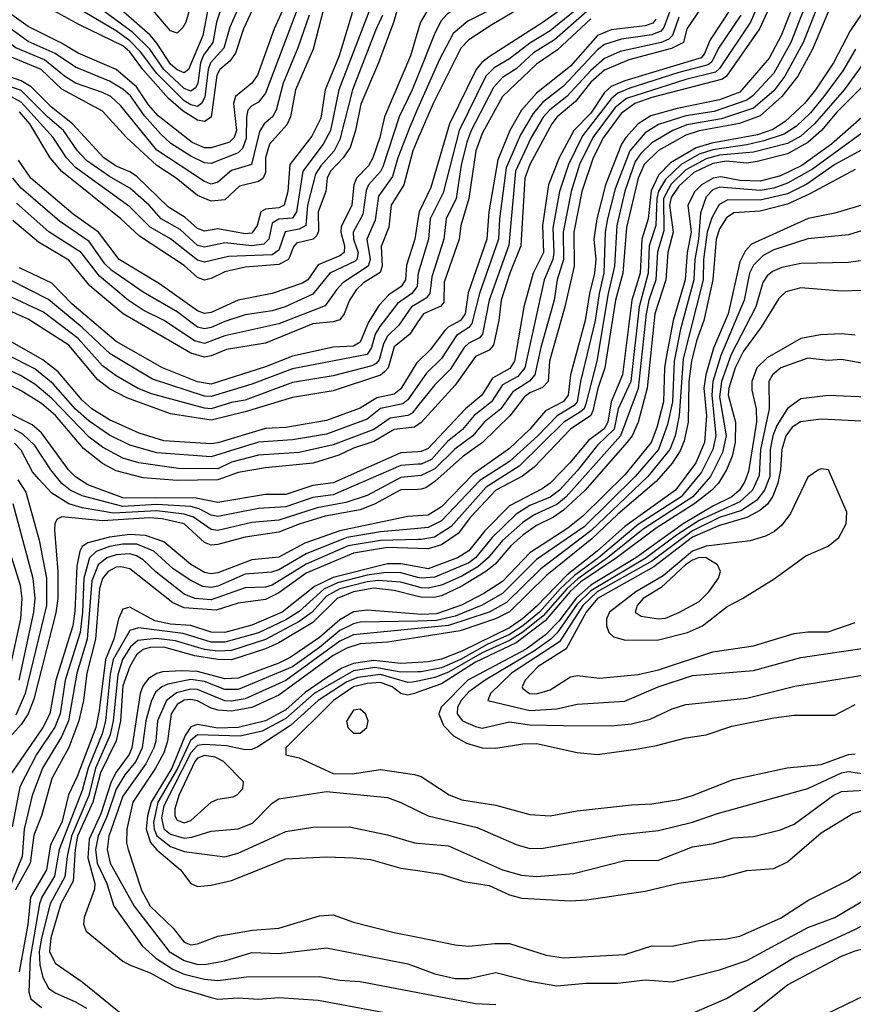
# Model space of a CAD drawing. Header units: inches. Extents: x 990535 to 1117859, y 769386 to 892122.
# Tile 937 of 1056: x 1068825 to 1071284, y 866294 to 869197. Entities that reach past the tile are written whole.
import ezdxf

# ---------------------------------------------------------------- set-up
doc = ezdxf.new("R2010")
doc.units = ezdxf.units.IN
doc.header["$MEASUREMENT"] = 0
doc.layers.add('B0866', color=7, linetype='Continuous')
doc.layers.add('B0876', color=7, linetype='Continuous')

msp = doc.modelspace()

# ---------------------------------------------------------------- linework, layer by layer
at = {"layer": 'B0866', "color": 5}
for points, elevation in [([(1069737.1, 869290), (1069690.7, 869110), (1069639, 868990), (1069624.6, 868910), (1069612.9, 868887.1), (1069562.6, 868830), (1069550.5, 868790), (1069550, 868746.3), (1069543.5, 868730), (1069530, 868719.5), (1069474, 868706), (1069430, 868665.4), (1069390, 868661.8), (1069350, 868678.1), (1069286.4, 868730), (1069230, 868767.3), (1069140.4, 868850), (1069070, 868927.6), (1068950, 868991.6), (1068889, 869050), (1068790.9, 869090), (1068727.9, 869130), (1068702.6, 869150), (1068632.5, 869232.4)], 5180), ([(1069446.1, 869310), (1069406.2, 869190), (1069395.3, 869130), (1069367.6, 869092.4), (1069359, 869070), (1069350.8, 869009.2), (1069343.7, 868996.3), (1069330, 868986.1), (1069310, 868994.1), (1069250.2, 869050.3), (1069209.4, 869110), (1069158.8, 869158.8), (1069021.5, 869261.5)], 5040), ([(1069396.4, 869310), (1069365.9, 869150), (1069323.2, 869050), (1069310, 869039.8), (1069290, 869048.9), (1069270, 869065.6), (1069230, 869127.7), (1069210, 869150.8), (1069061.9, 869281.9)], 5020), ([(1069679.4, 869210), (1069645.9, 869114.1), (1069602.4, 869010), (1069582.3, 868930), (1069570.7, 868910), (1069546.5, 868890), (1069532.7, 868867.3), (1069509, 868770), (1069450, 868752.3), (1069410, 868718.3), (1069390, 868712.4), (1069370, 868719.8), (1069230, 868812.6), (1069123.3, 868943.3), (1069093.9, 868970), (1069070, 868982.3), (1068990, 869009.3), (1068957.5, 869030), (1068898.4, 869078.4), (1068814.1, 869114.1), (1068721.2, 869181.2), (1068634.5, 869274.5)], 5160), ([(1069951.1, 869268.9), (1069928.7, 869191.3), (1069883.9, 869070), (1069831.9, 868948.1), (1069815.6, 868870), (1069799.7, 868820.3), (1069779.8, 868790), (1069741.9, 868750), (1069732.1, 868730), (1069728.1, 868690), (1069705.7, 868630), (1069706.5, 868573.5), (1069700.8, 868559.2), (1069690.7, 868549.3), (1069642.1, 868537.9), (1069632.9, 868527.1), (1069617.9, 868490), (1069590, 868474.9), (1069490, 868467.5), (1069430, 868453.1), (1069390, 868433.6), (1069370, 868428.9), (1069350, 868436.7), (1069310, 868471.8), (1069179, 868559), (1069124, 868610), (1068950, 868749.7), (1068915.4, 868790), (1068855.4, 868890), (1068825, 868925)], 5280), ([(1069531.7, 869270), (1069485.8, 869170), (1069461.5, 869098.5), (1069445.4, 869074.6), (1069415.9, 869050), (1069407.1, 869032.9), (1069390, 868909.5), (1069370, 868896.4), (1069350, 868900.7), (1069307.2, 868927.2), (1069264.1, 868964.1), (1069189, 869050), (1069150, 869102.1), (1069130, 869119.3), (1069001.8, 869181.8), (1068850, 869265.4)], 5080), ([(1069867.5, 869250), (1069766.3, 868990), (1069742, 868870), (1069720.4, 868830), (1069660.7, 868750), (1069641.8, 868630), (1069630, 868612), (1069590, 868608.3), (1069570, 868597), (1069560.4, 868550), (1069545.4, 868534.6), (1069510, 868529.8), (1069430, 868538.7), (1069370, 868525.7), (1069350, 868531.1), (1069298.6, 868578.6), (1069243, 868610), (1069207.2, 868650), (1069150, 868700.3), (1069090, 868734.9), (1069021.9, 868781.9), (1068995.8, 868810), (1068954, 868870), (1068907, 868910), (1068830, 868987.7), (1068690, 869036.6)], 5240), ([(1069610, 869245.6), (1069576.4, 869170), (1069526.8, 869033.2), (1069510, 869009.3), (1069462.3, 868970), (1069455.6, 868950), (1069465.1, 868870), (1069458.2, 868850), (1069444.1, 868835.9), (1069390, 868818.8), (1069370, 868819), (1069334.3, 868834.3), (1069233.3, 868913.3), (1069205.4, 868945.4), (1069170, 868998.8), (1069110, 869050.4), (1068998.1, 869098.1), (1068948.1, 869128.1), (1068850, 869176.5), (1068750, 869247.7)], 5120), ([(1069478.9, 869250), (1069445.4, 869174.6), (1069427, 869113), (1069388, 869070), (1069381.1, 869050), (1069371.7, 868968.3), (1069361.9, 868950), (1069350, 868940.7), (1069330, 868945.7), (1069310, 868957.6), (1069230, 869038.3), (1069181.6, 869101.6), (1069150, 869134.2), (1069110, 869164.3), (1068990, 869234.8)], 5060), ([(1069332.9, 869250), (1069315.3, 869190), (1069306.4, 869173.6), (1069290, 869157.5), (1069270, 869164.1), (1069212.1, 869232.1)], 4980), ([(1069641.2, 869218.8), (1069550, 868979.9), (1069530, 868953.4), (1069510, 868942.4), (1069498.7, 868930), (1069494.4, 868910), (1069493.6, 868846.4), (1069482.6, 868817.4), (1069470, 868803.9), (1069390, 868772.6), (1069370, 868774.8), (1069330, 868794.6), (1069271.6, 868831.6), (1069240.2, 868860.1), (1069193.1, 868913.1), (1069152.2, 868972.2), (1069130, 868992.1), (1069090, 869015.7), (1068990, 869056.8), (1068930, 869097.2), (1068850, 869132.1), (1068730, 869219.2)], 5140), ([(1069810, 869230), (1069767.3, 869090), (1069726.8, 868990), (1069713.7, 868906.3), (1069687, 868853), (1069622.5, 868770), (1069615.8, 868690), (1069605.1, 868650), (1069590, 868641.7), (1069550, 868638.3), (1069536.3, 868630), (1069526.1, 868590), (1069510, 868567.2), (1069490, 868565.1), (1069410, 868580.7), (1069370, 868573.1), (1069350, 868581.1), (1069313.4, 868613.4), (1069264, 868644), (1069170, 868735.6), (1069150, 868748.6), (1069110, 868764.6), (1069073.5, 868790), (1068981, 868890), (1068918.8, 868938.8), (1068859.1, 868999.1), (1068830, 869016.9), (1068731.3, 869051.3)], 5220), ([(1069895.9, 869210), (1069874.6, 869165.4), (1069807.1, 868990), (1069770, 868843.4), (1069752.7, 868810), (1069713.7, 868766.3), (1069698.3, 868741.7), (1069674.4, 868650), (1069669.1, 868590), (1069650, 868579.4), (1069608.4, 868571.6), (1069590, 868517.1), (1069570, 868503.1), (1069441.4, 868498.6), (1069370, 868481.5), (1069350, 868488.3), (1069270.4, 868550.4), (1069210, 868585), (1069150, 868645.5), (1068990, 868760.8), (1068963.1, 868790), (1068923.9, 868850), (1068830, 868953.3), (1068790, 868975.7)], 5260), ([(1070000, 869164.3), (1069977.7, 869090), (1069901, 868910), (1069887.9, 868850), (1069867, 868790), (1069854.1, 868765.9), (1069818.7, 868730), (1069810.9, 868710), (1069804.7, 868650), (1069773.7, 868586.3), (1069772.7, 868570), (1069783.6, 868530), (1069782.1, 868510), (1069770, 868500.7), (1069705.6, 868474.4), (1069675.7, 868430), (1069659.7, 868420.3), (1069570, 868389.9), (1069470, 868370), (1069390, 868334), (1069370, 868330.9), (1069350, 868338.2), (1069238, 868418), (1069118.9, 868490), (1069057.4, 868570), (1068983.2, 868623.2), (1068858.6, 868730), (1068822.2, 868782.2)], 5320), ([(1070000, 869031.6), (1069983.5, 868990), (1069944.8, 868910), (1069896.6, 868763.4), (1069890, 868749), (1069854.2, 868710), (1069847, 868693), (1069837.2, 868622.8), (1069809.5, 868570), (1069810.2, 868550), (1069823.6, 868510), (1069820.3, 868490), (1069815.3, 868484.7), (1069739.7, 868450), (1069690, 868387.3), (1069608.3, 868350), (1069570, 868338.2), (1069490, 868326.2), (1069430, 868307.5), (1069390, 868289.1), (1069370, 868285.3), (1069350, 868290.7), (1069290, 868335.2), (1069190, 868393.5), (1069097, 868457), (1069076.8, 868476.8), (1069030, 868542.9), (1068942.7, 868602.7), (1068830, 868699.8), (1068805.2, 868730)], 5340), ([(1070000, 868935.8), (1069976.9, 868883.1), (1069941, 868790), (1069925.2, 868734.8), (1069883.4, 868676.6), (1069874, 868606), (1069849.8, 868550), (1069858.7, 868490), (1069852.9, 868470), (1069779, 868421), (1069759.4, 868400.6), (1069726.8, 868353.2), (1069590, 868300.3), (1069430, 868264.4), (1069370, 868242.1), (1069340.8, 868250), (1069251.5, 868310), (1069190, 868340.1), (1069145.5, 868370), (1069060.2, 868440.2), (1069007, 868510), (1068911.7, 868571.7), (1068815.9, 868655.9)], 5360), ([(1070000, 868845.2), (1069985, 868810), (1069958, 868710), (1069921.1, 868650), (1069914.4, 868585.6), (1069891.7, 868528.3), (1069894.9, 868470), (1069888.2, 868451.8), (1069839.2, 868420.8), (1069818.5, 868401.5), (1069797.8, 868370), (1069782.2, 868330), (1069770, 868312.3), (1069750, 868305.8), (1069690, 868300.1), (1069550, 868243.6), (1069435.2, 868224.8), (1069390, 868205.8), (1069370, 868201.6), (1069330, 868213.6), (1069130.9, 868330), (1069031.9, 868411.9), (1068970, 868487.5), (1068880.5, 868540.5), (1068804.8, 868604.8)], 5380), ([(1070000, 868608.1), (1069991, 868550), (1069966.5, 868473.5), (1069963.2, 868430), (1069950.8, 868410), (1069914.1, 868385.9), (1069885.3, 868354.7), (1069854.7, 868305.3), (1069830, 868245.6), (1069810, 868234.7), (1069750, 868230.9), (1069630, 868205.1), (1069550, 868172.9), (1069390, 868122.4), (1069350, 868128.9), (1069246.6, 868170), (1069110, 868248.2), (1068978.8, 868358.8), (1068919.6, 868419.7), (1068825.1, 868465.1)], 5420), ([(1070000, 868440.3), (1069998.1, 868410), (1069982.1, 868390), (1069940, 868360), (1069887.8, 868292.2), (1069874.3, 868270), (1069863.3, 868230), (1069850.5, 868209.5), (1069630, 868167.6), (1069510, 868122.3), (1069390, 868085.5), (1069370, 868087.1), (1069216.8, 868136.8), (1069091.7, 868211.7), (1069010, 868289.5), (1068910, 868372.1), (1068796, 868430)], 5440), ([(1070000, 868361.5), (1069981.3, 868350), (1069943.7, 868296.3), (1069910, 868263.5), (1069898.4, 868241.6), (1069886, 868194), (1069876.8, 868183.2), (1069864, 868176), (1069750, 868146.7), (1069630, 868127), (1069490, 868075.2), (1069450, 868068.3), (1069390, 868049.8), (1069370, 868051.6), (1069213.7, 868093.7), (1069173.2, 868110), (1069110, 868146.8), (1069070, 868176.6), (1068997.3, 868257.3), (1068895, 868335), (1068770, 868393.7)], 5460), ([(1070000, 868305.8), (1069976.1, 868270), (1069930, 868232.5), (1069912.3, 868170), (1069901.8, 868158.2), (1069890, 868149.1), (1069750, 868102.3), (1069630, 868083.1), (1069490, 868040.4), (1069390, 868016), (1069270, 868034.5), (1069141.8, 868081.8), (1069090, 868108.7), (1069055.5, 868135.5), (1068970, 868236.8), (1068850, 868313.5), (1068728, 868368)], 5480), ([(1070000, 868187.9), (1069996, 868184), (1069950, 868108.8), (1069930, 868092.7), (1069878.5, 868081.5), (1069830, 868051.6), (1069730, 868015.6), (1069610, 867994.3), (1069550, 867991.1), (1069410, 867949), (1069390, 867946.5), (1069250, 867955.3), (1069177.6, 867977.6), (1069090, 868016.7), (1069037.8, 868050), (1069010, 868075), (1068938.6, 868158.6), (1068894, 868194), (1068766.2, 868266.2)], 5520), ([(1070000, 868118.4), (1069970, 868076.4), (1069955.6, 868064.4), (1069890, 868050.2), (1069850, 868018.6), (1069730, 867974.9), (1069630, 867958.5), (1069530, 867951.6), (1069390, 867907.7), (1069230, 867920.1), (1069150, 867942.2), (1069090, 867971.6), (1069030, 868012.7), (1068990, 868048.6), (1068923.7, 868123.7), (1068870, 868167.9), (1068788.4, 868208.4)], 5540), ([(1070000, 868058), (1069983.1, 868036.9), (1069970, 868029.8), (1069918.4, 868021.6), (1069870, 867988.5), (1069750, 867943.3), (1069650, 867920.6), (1069530, 867913.3), (1069450, 867892.6), (1069410, 867873), (1069294, 867874), (1069176.8, 867890), (1069130, 867903.6), (1069070, 867936.9), (1069030, 867966.1), (1068920, 868080), (1068870, 868122.1), (1068827.6, 868147.6), (1068759.3, 868179.3)], 5560), ([(1070000, 868002.6), (1069990, 867995.7), (1069930, 867988.6), (1069870, 867952.9), (1069810, 867933.7), (1069766.9, 867913), (1069690.7, 867889.3), (1069550, 867875.3), (1069470, 867862), (1069410, 867840.1), (1069290, 867838.3), (1069190, 867846.4), (1069110, 867866.7), (1069070, 867888), (1069013, 867933), (1068930.7, 868030), (1068890, 868064.8), (1068830, 868102.3), (1068730, 868152.1)], 5580), ([(1070000, 867922.8), (1069950, 867920.2), (1069750, 867831.5), (1069690, 867823.8), (1069610, 867797.3), (1069550, 867796.7), (1069410, 867773.8), (1069346, 867786), (1069130, 867786.8), (1069025.8, 867825.8), (1068989.5, 867849.5), (1068969.7, 867870), (1068890, 867978.3), (1068862.3, 868002.3), (1068715, 868075)], 5620), ([(1070000, 867886), (1069950, 867882.7), (1069750, 867795.9), (1069690, 867788.6), (1069610, 867760.3), (1069530, 867755.7), (1069410, 867732.5), (1069390, 867735.8), (1069354.7, 867754.7), (1069330, 867761.3), (1069230, 867767.1), (1069130, 867761.3), (1069010, 867792.9), (1068974.5, 867810), (1068949.7, 867829.7), (1068916.8, 867870), (1068870, 867941.7), (1068834.6, 867974.6), (1068810, 867988.8)], 5640), ([(1070000, 867851.8), (1069950, 867846.7), (1069850, 867793.8), (1069787.1, 867772.9), (1069702.4, 867757.6), (1069590, 867721.1), (1069510, 867714.3), (1069410, 867691), (1069390, 867693.5), (1069338.3, 867730), (1069310, 867739.4), (1069230, 867748.7), (1069101.6, 867741.6), (1069010, 867757.8), (1068969.8, 867769.8), (1068920.5, 867800.5), (1068881.7, 867841.7), (1068863.3, 867863.3), (1068830, 867927.6), (1068810, 867948)], 5660), ([(1068819.9, 867839.9), (1068843.7, 867803.7), (1068882.3, 867662.3), (1068904.7, 867550), (1068904.3, 867470), (1068841.7, 867210), (1068813.4, 867146.6)], 5660), ([(1070000, 867812), (1069950, 867810.7), (1069872, 867768), (1069830, 867752.2), (1069726.9, 867733.1), (1069650, 867709.8), (1069590, 867685.8), (1069490, 867671.1), (1069410, 867649.1), (1069390, 867647.8), (1069370, 867655.3), (1069310.6, 867710.6), (1069245.7, 867725.7), (1069207.9, 867727.9), (1069070, 867719.8), (1068950, 867731.1), (1068936, 867724), (1068929, 867711), (1068927.8, 867692.2), (1068938, 867570), (1068937.5, 867490), (1068931.6, 867448.4), (1068866.5, 867193.5), (1068850.7, 867150), (1068830, 867119.3), (1068731.2, 867010)], 5680), ([(1068805.4, 867770), (1068864.5, 867550), (1068870.2, 867490), (1068866, 867450), (1068822.5, 867250)], 5640), ([(1070000, 867734.2), (1069970, 867732.1), (1069770, 867690), (1069666.6, 867653.4), (1069590, 867612.5), (1069510, 867604.6), (1069410, 867565.8), (1069390, 867563.2), (1069370, 867567.4), (1069330.1, 867590.1), (1069250, 867657.6), (1069196.3, 867676.3), (1069150, 867679.5), (1069090, 867671.5), (1069025.9, 867654.1), (1069010, 867643.2), (1069002.5, 867630), (1068994.3, 867585.7), (1068987.9, 867452.1), (1068981.8, 867410), (1068931.4, 867250), (1068913.7, 867150), (1068893.3, 867110), (1068783.3, 866950)], 5720), ([(1070000, 867696.6), (1069890, 867687), (1069790, 867669.7), (1069670, 867621.6), (1069590, 867575.1), (1069567.9, 867567.9), (1069490, 867561.9), (1069410, 867527), (1069390, 867522.8), (1069365.9, 867525.9), (1069330, 867543.3), (1069278.1, 867578.1), (1069221.2, 867630), (1069170.5, 867650.5), (1069130, 867650.8), (1069090, 867643.4), (1069051.1, 867628.9), (1069030.9, 867610), (1069014.2, 867550), (1069010.6, 867450), (1069003.3, 867390), (1068959.7, 867250), (1068944.4, 867150), (1068929, 867111), (1068874.7, 867030), (1068825.4, 866934.6), (1068803.1, 866816.9)], 5740), ([(1070000, 867663.8), (1069890, 867661.6), (1069793.9, 867646.1), (1069670, 867591.3), (1069570, 867529.8), (1069550, 867524), (1069490, 867521.5), (1069390, 867486.2), (1069342.2, 867490), (1069310, 867503.6), (1069227.5, 867567.5), (1069190, 867604.8), (1069170, 867616.4), (1069150, 867621.8), (1069110, 867619.3), (1069082.1, 867610), (1069056.8, 867590), (1069038, 867542), (1069024.5, 867370), (1068993.7, 867270), (1068969.1, 867130), (1068950, 867084.4), (1068892.9, 866990), (1068861.8, 866910), (1068838, 866810), (1068832.5, 866730), (1068792, 866630)], 5760), ([(1070000, 867637.7), (1069910, 867640.3), (1069810, 867624.3), (1069670, 867564.6), (1069590, 867506.8), (1069550, 867487.5), (1069470, 867476.8), (1069404.5, 867455.5), (1069310, 867462.6), (1069277.3, 867477.3), (1069150, 867577.4), (1069124, 867584), (1069110, 867582.3), (1069085.9, 867570), (1069070, 867549.5), (1069060.4, 867519.6), (1069048.4, 867370), (1069022.9, 867270), (1069013.6, 867190), (1068999.4, 867130), (1068970, 867050.7), (1068920.4, 866959.6), (1068889.3, 866850), (1068867.3, 866792.7), (1068856.2, 866710), (1068812.1, 866630)], 5780), ([(1068795.1, 867630), (1068826.9, 867530), (1068831.2, 867490), (1068827.8, 867430), (1068788.2, 867250)], 5620), ([(1070000, 867583.4), (1069950, 867592.1), (1069910, 867592.4), (1069750, 867552.2), (1069694.6, 867525.4), (1069599.9, 867450), (1069510, 867411.4), (1069430, 867390.3), (1069390, 867390.6), (1069330, 867410.7), (1069270, 867414.9), (1069224.3, 867424.3), (1069150, 867464.5), (1069130, 867459.3), (1069116.6, 867430), (1069102.7, 867370), (1069077.9, 867310), (1069059.9, 867159.9), (1069049.5, 867110), (1068994.8, 866965.2), (1068968.9, 866911.1), (1068949.4, 866830), (1068916.3, 866763.7), (1068904.7, 866690), (1068857.1, 866610), (1068849.1, 866529.1), (1068823.9, 866390)], 5820), ([(1070000, 867552.6), (1069950, 867565.7), (1069906.8, 867566.8), (1069850, 867559.1), (1069763.2, 867536.8), (1069722.2, 867517.8), (1069650, 867451.9), (1069610, 867427.7), (1069530, 867389.6), (1069430, 867361.2), (1069390, 867361.7), (1069307.2, 867387.2), (1069175.8, 867404.2), (1069150, 867396.1), (1069101, 867310), (1069092.4, 867267.6), (1069078.3, 867130), (1069068.7, 867091.3), (1069027.6, 866990), (1069010, 866923.8), (1068941.5, 866750), (1068928.2, 866671.8), (1068890.7, 866610), (1068883.9, 866590), (1068855.7, 866430), (1068852.7, 866330), (1068857.9, 866310), (1068890, 866284.3)], 5840), ([(1070000, 867524.6), (1069950, 867538.5), (1069883, 867543), (1069850, 867539.8), (1069770, 867518.8), (1069730, 867496.8), (1069688.2, 867450), (1069650, 867422.4), (1069550.4, 867369.6), (1069450, 867337.4), (1069410, 867335), (1069370, 867339.9), (1069285.1, 867365.1), (1069227.9, 867372.1), (1069173.7, 867366.3), (1069152.3, 867347.7), (1069128.3, 867310), (1069114.3, 867265.7), (1069100.6, 867130), (1069091.7, 867088.3), (1069049, 866990), (1069029.5, 866910), (1068978.4, 866790), (1068965, 866730), (1068958.2, 866670), (1068915.4, 866590), (1068890, 866488.9), (1068882.7, 866450), (1068884.8, 866410), (1068893.5, 866373.4), (1068910, 866341.9), (1068930, 866327.3), (1068990, 866301.4), (1069022.2, 866282.2)], 5860), ([(1070000, 867496.6), (1069930, 867514), (1069870, 867520.7), (1069810.1, 867510), (1069761.8, 867490), (1069690, 867419.4), (1069590, 867360), (1069550, 867342), (1069450, 867309.8), (1069410, 867310.9), (1069341.5, 867321.5), (1069250, 867346.4), (1069210, 867346), (1069190, 867340.1), (1069170, 867324.4), (1069149.9, 867290), (1069130, 867232.5), (1069122.4, 867130), (1069109.7, 867070.3), (1069063.9, 866976.1), (1069041.3, 866890), (1068996.2, 866790), (1068988.7, 866750), (1068983, 866657), (1068946.7, 866590), (1068916.9, 866490), (1068913.2, 866450), (1068930, 866415.1), (1069010, 866359.7), (1069130, 866263.3)], 5880), ([(1070000, 867444), (1069850, 867456), (1069810, 867450.7), (1069770, 867427.2), (1069710, 867374.9), (1069623.3, 867316.7), (1069590, 867300), (1069470, 867255), (1069430, 867253.5), (1069350, 867275.2), (1069303.1, 867276.9), (1069246.3, 867273.7), (1069230, 867269.5), (1069205.7, 867254.3), (1069188.2, 867231.8), (1069180.4, 867210), (1069155.9, 867050), (1069148.1, 867030), (1069110, 866978), (1069095.1, 866950), (1069064.4, 866855.6), (1069030, 866781.1), (1069026.1, 866726.1), (1069046.6, 866650), (1069046.2, 866633.8), (1069015.9, 866550), (1069013.3, 866530), (1069021, 866510), (1069130, 866421.2), (1069149.4, 866410), (1069210, 866386.5), (1069285.1, 866345.1), (1069390, 866313.5), (1069410, 866309.2), (1069470, 866312.6), (1069530, 866308.6), (1069590, 866314), (1069706.2, 866306.2), (1069970, 866257)], 5920), ([(1070000, 867424), (1069830, 867420.1), (1069810, 867416.1), (1069770, 867396.2), (1069710, 867345.6), (1069630, 867288.7), (1069470, 867222.2), (1069430, 867222), (1069370, 867245.2), (1069330, 867251.4), (1069262.1, 867237.9), (1069244.2, 867230), (1069226.3, 867213.7), (1069213, 867187), (1069197.1, 867130), (1069186.8, 867050), (1069167.6, 867010), (1069135.2, 866970), (1069110, 866927.8), (1069083.5, 866850), (1069056.7, 866790), (1069048.8, 866750), (1069053.6, 866710), (1069082.4, 866650), (1069102.8, 866582.8), (1069186.4, 866466.4), (1069226.6, 866430), (1069277.4, 866397.4), (1069310, 866382.4), (1069370, 866367.9), (1069410, 866364), (1069494.6, 866374.6), (1069710, 866376.1), (1069770, 866365.1), (1069830, 866360.7), (1070000, 866328.3)], 5940), ([(1070000, 867402.2), (1069810, 867383.6), (1069770, 867364.8), (1069610, 867248.6), (1069490, 867194.3), (1069450, 867187.7), (1069430, 867189), (1069350, 867221.8), (1069330, 867223), (1069287.7, 867212.3), (1069258.1, 867190), (1069231.9, 867130), (1069226.8, 867070), (1069220.9, 867050), (1069197.4, 867002.6), (1069130, 866907.9), (1069088, 866790), (1069082.9, 866750), (1069092.4, 866710), (1069162.8, 866582.8), (1069266.3, 866450), (1069310, 866422.6), (1069347.9, 866412.1), (1069370, 866410.9), (1069430, 866421.9), (1069510, 866446.9), (1069590, 866443.4), (1069730, 866460.1), (1069970, 866413.3), (1070000, 866402.2)], 5960), ([(1070000, 867375.4), (1069910, 867361.3), (1069830, 867356.6), (1069790, 867344.2), (1069750, 867322.3), (1069590, 867205.1), (1069510, 867168.8), (1069450, 867158.4), (1069410, 867161), (1069387.8, 867167.8), (1069350, 867188.3), (1069330, 867193), (1069310, 867190.4), (1069290, 867178.2), (1069272.2, 867150), (1069261.2, 867070), (1069250, 867035.5), (1069225.8, 866990), (1069159.5, 866890), (1069141.5, 866810), (1069140.1, 866770), (1069145.4, 866750), (1069184.2, 866630), (1069210, 866583.3), (1069278, 866518), (1069310, 866477.3), (1069330, 866469.1), (1069350, 866472.1), (1069410, 866494.5), (1069512.4, 866512.4), (1069590, 866518), (1069710, 866554.8), (1069750, 866557.7), (1069810, 866536.4), (1069930, 866505.9), (1070000, 866491.6)], 5980), ([(1070000, 867301.7), (1069950, 867299.1), (1069870, 867307.7), (1069810, 867299), (1069775.2, 867284.8), (1069730, 867256.9), (1069667, 867213), (1069610, 867161.9), (1069550, 867129.5), (1069470, 867109.6), (1069408.5, 867108.5), (1069350, 867118.5), (1069330, 867112.3), (1069313.6, 867086.4), (1069274.3, 866990), (1069213.3, 866890), (1069202.5, 866850), (1069198.8, 866810), (1069211.4, 866771.4), (1069230, 866749.4), (1069300.1, 866690), (1069329.7, 866649.7), (1069350, 866641.5), (1069390, 866644.7), (1069450, 866658.6), (1069610, 866722.8), (1069730, 866728.5), (1069810, 866726.1), (1069860.4, 866720.4), (1069950, 866695.6), (1070000, 866688.2)], 6020), ([(1070000, 867273.9), (1069950, 867273.1), (1069873.3, 867286.7), (1069810, 867276.7), (1069694.4, 867210), (1069610, 867136.1), (1069540.7, 867099.3), (1069475.9, 867084.1), (1069350, 867088.6), (1069328.7, 867071.3), (1069291, 866989), (1069232.5, 866890), (1069219.8, 866830), (1069221.6, 866810), (1069230, 866790.3), (1069270, 866759.6), (1069310, 866744.4), (1069430, 866728.5), (1069470, 866739.3), (1069610, 866803.8), (1069690, 866816.6), (1069796.8, 866816.8), (1069910, 866793.9), (1069990, 866770.1), (1070000, 866769.2)], 6040), ([(1070000, 867247), (1069983.6, 867243.6), (1069970, 867242.9), (1069890, 867266.6), (1069822.4, 867257.6), (1069790, 867244.3), (1069705.4, 867190), (1069623.9, 867116.1), (1069527.3, 867052.7), (1069510, 867045.4), (1069490, 867044.3), (1069435.6, 867055.6), (1069370, 867060.3), (1069350, 867056.8), (1069330, 867035.4), (1069250, 866879.4), (1069243.2, 866843.2), (1069250.9, 866810.9), (1069270, 866795.5), (1069310, 866784.1), (1069333.5, 866786.5), (1069390, 866804.6), (1069470, 866811.1), (1069512.3, 866827.7), (1069570, 866887.3), (1069590, 866900.1), (1069730, 866921.8), (1069910, 866903.6), (1069950, 866889.1), (1070000, 866864.1)], 6060), ([(1070000, 867213.9), (1069990, 867210.3), (1069970, 867205.4), (1069950, 867209.9), (1069923.8, 867230), (1069890, 867242.5), (1069850, 867240.1), (1069810, 867230.2), (1069751.1, 867190), (1069610.2, 867050), (1069610, 867029.1), (1069650, 867020.5), (1069750, 866974.5), (1069806.5, 866973.5), (1069890, 866986.2), (1069990, 866971.4), (1070000, 866968.3)], 6080)]:
    msp.add_lwpolyline(points, dxfattribs=dict(at, elevation=elevation))
for points, elevation in [([(1069830, 867164.1), (1069810, 867160.7), (1069789, 867129), (1069792.9, 867110), (1069810, 867093.7), (1069830, 867093.4), (1069849.8, 867110), (1069852.9, 867130), (1069845.6, 867150)], 6120), ([(1069370, 867027.1), (1069350, 867019.7), (1069342.4, 867010), (1069294.5, 866910), (1069283.1, 866870), (1069282.5, 866850), (1069290, 866836.8), (1069310, 866828.9), (1069330, 866835.4), (1069390, 866889.6), (1069410, 866898.4), (1069454.8, 866905.2), (1069468, 866912), (1069484, 866930), (1069485.1, 866950), (1069426.6, 867010), (1069402.2, 867022.2)], 6080)]:
    msp.add_lwpolyline(points, close=True, dxfattribs=dict(at, elevation=elevation))
at = {"layer": 'B0876', "color": 5}
for points, elevation in [([(1070678.8, 870000), (1070669, 869910), (1070670, 869810), (1070682.4, 869670), (1070682, 869610), (1070666.2, 869470), (1070642, 869390), (1070590, 869286.2), (1070570, 869273.8), (1070530, 869265.1), (1070490, 869245.5), (1070390, 869164.4), (1070330, 869127.8), (1070270, 869081.5), (1070224.6, 869055.4), (1070200, 869030), (1070121.5, 868870), (1070074.1, 868685.9), (1070036.6, 868610), (1070031.5, 868550), (1070000.6, 868450), (1070000, 868440.3)], 5440), ([(1070641.3, 870000), (1070631.3, 869950), (1070630.9, 869829.1), (1070644.4, 869704.4), (1070646.3, 869630), (1070632.5, 869490), (1070610, 869407.7), (1070578.2, 869350), (1070564.5, 869310), (1070557, 869303), (1070510, 869287.4), (1070490, 869275.8), (1070370, 869189.4), (1070210, 869087.4), (1070188.9, 869071.1), (1070171.9, 869050), (1070093.3, 868890), (1070038.3, 868701.7), (1070003.4, 868630), (1070000, 868608.1)], 5420), ([(1070563.8, 870000), (1070556.8, 869970), (1070558.7, 869798.7), (1070562.5, 869750), (1070578.5, 869670), (1070576.2, 869630), (1070562.3, 869530), (1070544.2, 869450), (1070534.5, 869425.5), (1070510, 869388.8), (1070500.8, 869350), (1070483.6, 869330), (1070431.6, 869308.4), (1070218.4, 869181.6), (1070150, 869137.5), (1070126.8, 869113.2), (1070044.7, 868950), (1070000, 868845.2)], 5380), ([(1070530.8, 870000), (1070528.3, 869990), (1070528.9, 869911.1), (1070521.4, 869850), (1070520.5, 869770), (1070543, 869650), (1070517.9, 869490), (1070505.5, 869450), (1070476.6, 869403.4), (1070465.9, 869370), (1070453.1, 869350), (1070406.3, 869333.7), (1070230, 869233.8), (1070147.7, 869192.3), (1070104.1, 869155.9), (1070062.3, 869077.7), (1070000, 868935.8)], 5360), ([(1070501.6, 870000), (1070500, 869930), (1070486.2, 869850), (1070483.8, 869770), (1070488.2, 869730), (1070507, 869650), (1070487, 869513), (1070474.6, 869470), (1070432.1, 869387.9), (1070421.6, 869378.4), (1070230, 869275.8), (1070110, 869229.1), (1070086.5, 869213.5), (1070067.9, 869192.1), (1070047.7, 869152.3), (1070000, 869031.6)], 5340), ([(1070472.7, 870000), (1070449.7, 869790), (1070451.8, 869750), (1070472.1, 869650), (1070450.6, 869510), (1070422.6, 869437.4), (1070406.9, 869413.1), (1070350, 869376.2), (1070230, 869314.4), (1070150, 869282.8), (1070064.2, 869255.8), (1070030, 869228), (1070007.7, 869190), (1070000, 869164.3)], 5320), ([(1071254.6, 869325.4), (1071164.2, 869110), (1071120.5, 869030), (1071073.4, 868970), (1071010, 868912.9), (1070949.2, 868890.8), (1070830, 868868.8), (1070790, 868856), (1070710, 868810.9), (1070667.5, 868770), (1070649.8, 868730), (1070615.5, 868584.5), (1070605, 868450), (1070583, 868370), (1070551.3, 868170), (1070530.8, 868109.2), (1070516.1, 868043.9), (1070510, 868030), (1070449.8, 867990), (1070342.8, 867877.2), (1070308.7, 867851.3), (1070229.9, 867810.1), (1070155.6, 867730), (1070118.3, 867681.7), (1070070, 867648.9), (1070030, 867636.8), (1070000, 867637.7)], 5780), ([(1071347.8, 869272.2), (1071275.6, 869164.4), (1071225.7, 869070), (1071172.6, 868990), (1071140.5, 868950), (1071083.2, 868896.8), (1071046.6, 868873.4), (1071002.3, 868857.7), (1070867.2, 868832.8), (1070820.8, 868819.2), (1070745.6, 868774.4), (1070710, 868738.9), (1070688.1, 868691.9), (1070679.5, 868610), (1070660.4, 868550), (1070655.8, 868450), (1070631.5, 868370), (1070603.8, 868150), (1070570.2, 868069.8), (1070560.4, 868010), (1070549.2, 867990.8), (1070503.6, 867956.4), (1070448.2, 867890), (1070390.3, 867830), (1070366.8, 867813.2), (1070270, 867763.6), (1070197.1, 867690), (1070150, 867630.4), (1070117.1, 867610), (1070030, 867578.2), (1070000, 867583.4)], 5820), ([(1071119.1, 869270), (1071071.7, 869150), (1071036.3, 869083.7), (1070950, 868983), (1070890, 868960.5), (1070765.3, 868934.7), (1070686.9, 868913.1), (1070649.4, 868890), (1070613, 868850), (1070601.1, 868830), (1070553.4, 868710), (1070528.1, 868610), (1070519.4, 868550), (1070524.7, 868490), (1070521.4, 868450), (1070506.3, 868390), (1070493.4, 868310), (1070450.3, 868149.7), (1070443.1, 868090), (1070429.1, 868070.9), (1070376, 868044), (1070330.3, 867990), (1070270, 867932.5), (1070162.6, 867857.4), (1070070, 867760.6), (1070030, 867736.2), (1070000, 867734.2)], 5720), ([(1070861.5, 869270), (1070792.9, 869170), (1070783.9, 869130), (1070748.1, 869111.9), (1070621.9, 869078.1), (1070550, 869048.2), (1070510, 869012.6), (1070464.7, 868955.3), (1070410.9, 868910), (1070394.7, 868890), (1070330.1, 868770.1), (1070315.3, 868730), (1070303.5, 868530), (1070270.8, 868450), (1070245.3, 868370), (1070239, 868310), (1070222.6, 868237.4), (1070210, 868222.8), (1070170, 868203.6), (1070110, 868119.1), (1070010, 868009.5), (1070000, 868002.6)], 5580), ([(1071184.6, 869250), (1071136.5, 869130), (1071082.8, 869030), (1071050, 868987.5), (1070990, 868936.2), (1070895.2, 868904.8), (1070793.6, 868886.4), (1070751.9, 868870), (1070690, 868834), (1070657.2, 868802.8), (1070641.3, 868778.7), (1070610.9, 868690.9), (1070586.8, 868590), (1070580.2, 868470), (1070561.5, 868390), (1070527.5, 868190), (1070495.8, 868064.2), (1070490, 868050), (1070479.7, 868040.3), (1070430.9, 868010), (1070299.1, 867880.9), (1070201, 867819), (1070097.7, 867702.3), (1070048.8, 867671.3), (1070010, 867664), (1070000, 867663.8)], 5760), ([(1071147.4, 869250), (1071099.9, 869130), (1071050, 869039.4), (1070987.9, 868972.1), (1070970, 868960), (1070873.6, 868926.4), (1070790, 868913.7), (1070710, 868888.1), (1070670, 868863), (1070625.4, 868810), (1070581.9, 868698.1), (1070559.2, 868610), (1070552.9, 868570), (1070548.9, 868450), (1070534.7, 868390), (1070523.4, 868310), (1070480, 868130), (1070470, 868070), (1070460.8, 868059.2), (1070410.8, 868029.2), (1070353.8, 867970), (1070270, 867894.3), (1070182.2, 867837.8), (1070070, 867719.3), (1070030, 867699.2), (1070000, 867696.6)], 5740), ([(1071007.4, 869250), (1070980.8, 869190), (1070890, 869052.9), (1070877.6, 869042.4), (1070790, 869021), (1070615.2, 868964.8), (1070582.2, 868937.8), (1070516.2, 868850), (1070477.1, 868770), (1070451.9, 868690), (1070428.7, 868570), (1070429.9, 868490), (1070410.6, 868430), (1070401.8, 868370), (1070362.4, 868230), (1070345.4, 868150), (1070329.2, 868130.8), (1070280.4, 868099.6), (1070245, 868050), (1070195.4, 868010), (1070161.6, 867970), (1070109.2, 867930.8), (1070050, 867872.5), (1070010, 867852.8), (1070000, 867851.8)], 5660), ([(1070747.6, 869232.4), (1070725.8, 869174.2), (1070717.1, 869162.9), (1070690, 869152), (1070600.9, 869139.1), (1070550, 869124), (1070530, 869108), (1070430, 869001.2), (1070367.6, 868952.4), (1070339.6, 868920.4), (1070302.2, 868857.8), (1070260.3, 868759.7), (1070240.4, 868610), (1070237.8, 868550), (1070181.9, 868390), (1070158.7, 868301.3), (1070150.6, 868289.4), (1070114.3, 868265.7), (1070070, 868198.2), (1070025.7, 868154.3), (1070000, 868118.4)], 5540), ([(1071035.1, 869230), (1071007.3, 869170), (1070910.8, 869030), (1070898.8, 869021.2), (1070690, 868967.3), (1070639.8, 868950), (1070600.1, 868919.9), (1070547.8, 868850), (1070517, 868790), (1070483.4, 868690), (1070459.9, 868570), (1070460.8, 868470), (1070433.7, 868350), (1070388.6, 868190), (1070384.5, 868130), (1070367.3, 868112.7), (1070330, 868096.9), (1070314.7, 868085.3), (1070271.5, 868028.5), (1070190.1, 867949.9), (1070131.7, 867908.3), (1070050, 867835.1), (1070023.1, 867816.9), (1070010, 867812.3), (1070000, 867812)], 5680), ([(1070923.6, 869230), (1070862.1, 869137.9), (1070844.6, 869095.4), (1070835.5, 869084.5), (1070610, 869017), (1070570, 868999.7), (1070550, 868981.8), (1070510, 868921.6), (1070460.4, 868870), (1070417.1, 868790), (1070385.1, 868710), (1070367.6, 868590), (1070371, 868510), (1070340.2, 868450), (1070312.9, 868350), (1070284.6, 868190), (1070271.1, 868168.9), (1070219.7, 868140.3), (1070188.5, 868090), (1070140.8, 868050), (1070030, 867933), (1070010, 867923.4), (1070000, 867922.8)], 5620), ([(1070498.8, 869221.2), (1070402.6, 869137.4), (1070341.2, 869098.8), (1070290, 869052), (1070250, 869026.5), (1070222.6, 868997.4), (1070156.9, 868870), (1070143.9, 868836.1), (1070127.9, 868767.9), (1070112.4, 868670), (1070083.4, 868610), (1070076.5, 868550), (1070041.5, 868438.5), (1070035.5, 868390), (1070023.9, 868376.1), (1070000, 868361.5)], 5460), ([(1070952.9, 869210), (1070887.2, 869112.8), (1070867.3, 869072.7), (1070856.5, 869063.5), (1070770, 869041.3), (1070624.8, 868995.2), (1070590, 868980.1), (1070570, 868963.6), (1070486, 868854), (1070444.3, 868770), (1070418, 868690), (1070398.2, 868581.8), (1070401.4, 868510), (1070397.8, 868490), (1070372.3, 868430), (1070315.1, 868170), (1070295, 868145), (1070250, 868120), (1070217.5, 868070), (1070165.9, 868030), (1070131.5, 867988.6), (1070087.2, 867952.8), (1070039.9, 867900.1), (1070010, 867886.7), (1070000, 867886)], 5640), ([(1070770, 869204.4), (1070751.1, 869150), (1070740.3, 869139.7), (1070718.1, 869130), (1070596.7, 869103.3), (1070550, 869082.7), (1070510, 869047.4), (1070439.7, 868970), (1070389.4, 868930.6), (1070370, 868909.1), (1070333.8, 868850), (1070287.6, 868750), (1070268, 868532), (1070210.2, 868370), (1070190.8, 868269.2), (1070181.5, 868258.5), (1070150, 868242.8), (1070136.7, 868230), (1070094.9, 868165.1), (1070050, 868120.6), (1070000, 868058)], 5560), ([(1070510, 869199.8), (1070411.9, 869108.1), (1070350, 869065.3), (1070249.4, 868970.6), (1070190, 868861.3), (1070171, 868810), (1070150.5, 868670), (1070126.6, 868590), (1070121.5, 868550), (1070077.1, 868422.9), (1070076, 868364), (1070067.4, 868352.6), (1070016.1, 868330), (1070000, 868305.8)], 5480), ([(1070701.7, 869198.3), (1070693.1, 869186.9), (1070670, 869179.1), (1070570, 869167.1), (1070530, 869150.3), (1070450, 869059.7), (1070350, 868980.2), (1070305.8, 868930), (1070270.8, 868870), (1070236.2, 868783.8), (1070208.8, 868630), (1070203.7, 868550), (1070148, 868392), (1070139, 868330), (1070125.6, 868310), (1070089.4, 868290.6), (1070079.3, 868280.7), (1070036.6, 868223.4), (1070000, 868187.9)], 5520), ([(1071290.8, 869110), (1071253.6, 869046.4), (1071197.4, 868970), (1071157.7, 868922.3), (1071116.8, 868883.2), (1071080.3, 868859.7), (1071020.2, 868839.8), (1070970, 868827.6), (1070870, 868813.4), (1070830, 868800.6), (1070776.4, 868770), (1070730, 868725.8), (1070710, 868691.5), (1070704.4, 868670), (1070701.9, 868590), (1070682.1, 868530), (1070679.4, 868450), (1070652.4, 868350), (1070628.1, 868130), (1070590.9, 868050), (1070578.8, 867990), (1070530, 867942.6), (1070470, 867866.4), (1070417.6, 867810), (1070390, 867789.1), (1070330, 867764.3), (1070290, 867738.5), (1070218.8, 867670), (1070170, 867610.4), (1070150, 867595.7), (1070050, 867553.6), (1070010, 867550), (1070000, 867552.6)], 5840), ([(1071330.1, 869090), (1071257.2, 868990), (1071170, 868890), (1071130, 868853.1), (1071090, 868831.6), (1070990, 868806.4), (1070890, 868797.9), (1070850, 868786.7), (1070790, 868754.1), (1070747.6, 868712.4), (1070724.5, 868670), (1070725.4, 868574.6), (1070707.3, 868512.7), (1070701.8, 868430), (1070681.5, 868370), (1070673.6, 868330), (1070650, 868109.1), (1070597.7, 867970), (1070437.5, 867790), (1070410, 867767.2), (1070343.3, 867736.7), (1070310, 867714.8), (1070250, 867661), (1070207.4, 867610), (1070176.6, 867583.4), (1070130, 867556.3), (1070070, 867529.6), (1070030, 867520.4), (1070010, 867521.8), (1070000, 867524.6)], 5860), ([(1071370, 869057.4), (1071235.7, 868924.3), (1071190.8, 868870), (1071150, 868835.1), (1071090, 868801.2), (1071000.9, 868779.1), (1070970, 868774.3), (1070910, 868779.7), (1070870, 868772.9), (1070813.7, 868746.3), (1070770, 868705.7), (1070747.5, 868672.5), (1070741.8, 868650), (1070752.9, 868570), (1070737.4, 868510), (1070731.7, 868430), (1070699, 868330), (1070675.9, 868110), (1070649.4, 868010), (1070631.7, 867970), (1070616.5, 867950), (1070493.3, 867810), (1070430, 867750.4), (1070399.8, 867730), (1070350, 867705.5), (1070310, 867677), (1070274.3, 867645.7), (1070228.4, 867591.6), (1070200.2, 867570), (1070130, 867526.6), (1070070, 867498.5), (1070046.9, 867493.1), (1070010, 867494.1), (1070000, 867496.6)], 5880), ([(1071310, 868908.9), (1071220.6, 868830), (1071132.8, 868767.2), (1071070, 868736.3), (1071010, 868720.7), (1070950, 868722.6), (1070893.6, 868733.6), (1070871.3, 868730), (1070837, 868710), (1070817.2, 868690), (1070796.6, 868650), (1070806.2, 868570), (1070794.5, 868510), (1070788.4, 868430), (1070752.9, 868310), (1070733.3, 868206.7), (1070727.9, 868170), (1070724.5, 868070), (1070705.1, 867994.9), (1070688.2, 867950), (1070610, 867855.1), (1070486.8, 867733.2), (1070442.7, 867697.3), (1070330, 867625.1), (1070250, 867540.8), (1070194.8, 867505.2), (1070129, 867471), (1070054.9, 867445.1), (1070010, 867443.2), (1070000, 867444)], 5920), ([(1071320.8, 868870), (1071163.6, 868756.4), (1071090, 868715), (1071050, 868700), (1071010, 868693.1), (1070890, 868703), (1070870, 868695.7), (1070850, 868674.9), (1070833.5, 868626.5), (1070827.3, 868550), (1070816.9, 868490), (1070814.3, 868430), (1070775.1, 868284.9), (1070755.6, 868190), (1070751.4, 868070), (1070736.5, 868003.5), (1070710, 867930), (1070641, 867850), (1070490, 867701.4), (1070350, 867605), (1070250, 867505.2), (1070189.2, 867470.8), (1070110, 867438.4), (1070054.7, 867425.3), (1070000, 867424)], 5940), ([(1071310, 868812.7), (1071230, 868770.1), (1071147.6, 868712.4), (1071090, 868683.8), (1071010, 868664.4), (1070914.7, 868665.3), (1070888.5, 868651.5), (1070867, 868613), (1070853.1, 868570), (1070842.6, 868490), (1070841.1, 868430), (1070782.7, 868197.3), (1070770.7, 868030), (1070758.6, 867970), (1070742.9, 867930), (1070677.9, 867850), (1070510.5, 867690), (1070362.2, 867577.8), (1070261.8, 867478.2), (1070210, 867450.1), (1070090, 867411), (1070000, 867402.2)], 5960), ([(1071290, 868755.2), (1071156.6, 868683.4), (1071090, 868652.9), (1071010, 868632.2), (1070932.2, 868627.8), (1070910, 868612.4), (1070890, 868580.6), (1070879.5, 868550), (1070870.5, 868430), (1070843.4, 868310), (1070821.7, 868250), (1070807.3, 868190), (1070798.9, 868130), (1070797.2, 868010), (1070785.3, 867954.7), (1070773.9, 867926.1), (1070750, 867889.7), (1070703.6, 867836.4), (1070590, 867739.3), (1070513.3, 867666.7), (1070380.8, 867559.2), (1070270, 867451.5), (1070229, 867430), (1070125, 867395), (1070000, 867375.4)], 5980), ([(1071310, 868649.9), (1071230, 868626), (1071150.8, 868610.8), (1070984.5, 868535.5), (1070965.3, 868514.7), (1070950, 868482.8), (1070915.4, 868330), (1070871.9, 868228.1), (1070849.4, 868150), (1070843.2, 868110), (1070851.2, 868028.8), (1070845.7, 867950), (1070820.1, 867890), (1070759.7, 867810), (1070610, 867702.8), (1070529, 867630), (1070440.2, 867559.8), (1070350, 867466.7), (1070308.4, 867430), (1070270, 867404.2), (1070130, 867334.9), (1070070, 867311.2), (1070030, 867303.3), (1070000, 867301.7)], 6020), ([(1071430, 868612.1), (1071270, 868562.8), (1071150, 868550.3), (1071050, 868517.9), (1071018.8, 868501.2), (1070990, 868473.2), (1070978.5, 868450), (1070962.7, 868370), (1070893.3, 868206.7), (1070869.6, 868130.4), (1070866.8, 868090), (1070878.8, 867970), (1070870.5, 867930), (1070836.9, 867863.1), (1070776.7, 867790), (1070650, 867708.8), (1070532.4, 867610), (1070461.7, 867558.3), (1070420.2, 867519.7), (1070358.4, 867450), (1070309.7, 867410), (1070270, 867384.6), (1070204.8, 867355.2), (1070126, 867310), (1070070, 867286.2), (1070010, 867274), (1070000, 867273.9)], 6040), ([(1071306.1, 868486.1), (1071270, 868481.1), (1071130, 868478.1), (1071073.3, 868466.7), (1071045.9, 868454.1), (1071030, 868441.7), (1071017.8, 868422.2), (1070997.3, 868350), (1070924.3, 868210), (1070895.4, 868130), (1070890, 868084.9), (1070909.1, 867970), (1070899, 867921), (1070863.4, 867850), (1070810.7, 867790), (1070664.8, 867695.2), (1070559.2, 867610), (1070471.5, 867548.5), (1070439.9, 867520.1), (1070370, 867439.6), (1070310, 867391.4), (1070270, 867366.2), (1070190, 867329.8), (1070090, 867273.2), (1070050, 867257.5), (1070000, 867247)], 6060), ([(1071370, 868400.4), (1071250, 868396.7), (1071130, 868406.1), (1071085.8, 868394.2), (1071065.2, 868374.8), (1071013.1, 868290), (1070960.5, 868219.5), (1070936.3, 868170), (1070917.2, 868110), (1070915.6, 868090), (1070937.1, 868010), (1070936.1, 867950), (1070926.8, 867910), (1070910.3, 867869.7), (1070886.9, 867830), (1070866.8, 867810), (1070816.8, 867770), (1070702.6, 867697.4), (1070586.2, 867610), (1070480.6, 867539.4), (1070449, 867511), (1070375.3, 867424.7), (1070290, 867360.1), (1070170, 867302.2), (1070070, 867238.9), (1070000, 867213.9)], 6080), ([(1071290, 868266.7), (1071250, 868271.1), (1071187.7, 868267.7), (1071130, 868257), (1071030, 868200.3), (1070999.9, 868170), (1070984.7, 868130), (1070984.7, 868104.7), (1070997.7, 868050), (1070999, 868010), (1070975.5, 867864.5), (1070964.9, 867835.1), (1070948.8, 867810), (1070925.8, 867790), (1070870, 867762.5), (1070783, 867710), (1070643.1, 867610), (1070509.9, 867530), (1070467.5, 867492.5), (1070416.1, 867423.9), (1070376.9, 867383.1), (1070318.9, 867341.1), (1070146.9, 867250), (1070068.5, 867170), (1070061.9, 867150), (1070075.6, 867115.6), (1070105.1, 867085.1), (1070143.8, 867063.8), (1070190, 867050.1), (1070230, 867048.6), (1070310, 867061.6), (1070350, 867062.4), (1070470, 867036.3), (1070530, 867030.5), (1070650, 867047.3), (1070703.4, 867056.6), (1070790, 867079.8), (1070850, 867088.8), (1070926, 867114), (1071050, 867138.8), (1071110, 867146), (1071230, 867146.7), (1071290, 867177.5)], 6120), ([(1071310, 868183.8), (1071250, 868194.7), (1071210, 868192.2), (1071150, 868199.2), (1071070.2, 868170), (1071045.9, 868150), (1071035.4, 868130), (1071036, 868050), (1071010.6, 867930), (1071006.8, 867853.2), (1070986.9, 867810), (1070950, 867775.6), (1070830, 867720.6), (1070762.9, 867677.1), (1070673.7, 867610), (1070510, 867513.4), (1070470, 867473.5), (1070411.2, 867388.8), (1070392.5, 867370), (1070344.3, 867335.7), (1070198.6, 867250), (1070150, 867215.1), (1070127.5, 867190), (1070117, 867170), (1070115.9, 867150), (1070132, 867130), (1070170, 867112.6), (1070190, 867108.5), (1070270, 867127.2), (1070330, 867118.1), (1070430, 867115.7), (1070570, 867114.7), (1070630, 867121), (1070685.5, 867134.5), (1070750, 867165.2), (1070790, 867177.7), (1070970, 867196.2), (1071111.5, 867231.5), (1071330, 867267.5)], 6140), ([(1071370, 868082.4), (1071210, 868089.1), (1071130, 868079.2), (1071090, 868050.4), (1071059.3, 868000.7), (1071047.2, 867970), (1071039.5, 867930), (1071038.1, 867850), (1071022.8, 867810), (1070999.5, 867780.5), (1070954.2, 867750), (1070890, 867728.9), (1070810, 867689.9), (1070690, 867600.6), (1070529.2, 867510), (1070486.8, 867470), (1070417.9, 867362.1), (1070276.5, 867270), (1070214.2, 867210), (1070206.4, 867190), (1070330, 867159.7), (1070410, 867165.3), (1070470, 867179.1), (1070610, 867187.6), (1070709.1, 867230), (1070810, 867263.7), (1070990, 867278), (1071130, 867316.1), (1071310, 867343.4)], 6160), ([(1071370, 868009.9), (1071190, 868019.4), (1071128.7, 868011.3), (1071104.2, 867995.8), (1071085.6, 867970), (1071073.5, 867930), (1071069.9, 867869.9), (1071061.6, 867830), (1071047.5, 867792.5), (1071031.2, 867768.8), (1071008.4, 867750), (1070970.4, 867729.6), (1070890, 867705.9), (1070810, 867670.9), (1070696, 867584), (1070529.6, 867490), (1070496.1, 867450), (1070437.7, 867342.3), (1070354.7, 867290), (1070316.6, 867250), (1070307.5, 867230), (1070310, 867225.2), (1070329.2, 867210), (1070350, 867209.2), (1070390, 867221.3), (1070450, 867259.1), (1070470, 867263), (1070535.4, 867255.4), (1070650, 867266.1), (1070710, 867280.5), (1070870, 867333.3), (1070990, 867350.4), (1071110, 867386.9), (1071150, 867392.1), (1071210, 867392), (1071290, 867419.2)], 6180), ([(1070730, 866233.1), (1070910, 866311), (1071110, 866432.2), (1071286.8, 866513.2), (1071370, 866556.9), (1071439.4, 866580.6), (1071670, 866682.9), (1071850, 866718.4), (1071930, 866747.4), (1072010, 866785.4), (1072039, 866810), (1072150, 866931.7), (1072213.8, 866986.2), (1072290, 867033.9), (1072463, 867157), (1072510, 867179.5), (1072522.5, 867190), (1072532.8, 867210), (1072549.2, 867270)], 5940), ([(1070987.6, 866270), (1071090, 866351.6), (1071250, 866436.3), (1071290, 866451.9), (1071390, 866478.5), (1071510, 866542.4), (1071610, 866582.8), (1071670, 866600.6), (1071750, 866612.5), (1071806.2, 866633.8), (1071890, 866657.7), (1071950, 866691.7), (1072056.2, 866763.8), (1072134.2, 866845.8), (1072170, 866890.1), (1072214.7, 866930), (1072370, 867018.6), (1072450, 867081.8), (1072494.4, 867125.6), (1072534, 867150), (1072555.3, 867170)], 5920), ([(1071150, 866239), (1071430, 866373.8), (1071530, 866435.7), (1071590, 866457.2), (1071775.2, 866484.8), (1071890, 866517.9), (1071968.7, 866551.3), (1072003.5, 866576.5), (1072050, 866631.1), (1072190, 866742.6), (1072259.9, 866790), (1072316.4, 866863.6), (1072499.3, 867020.7), (1072579.7, 867110)], 5880), ([(1070000, 866968.3), (1070010, 866965.2), (1070091.8, 866911.8), (1070130, 866896.5), (1070230, 866881.2), (1070330, 866853.2), (1070390, 866849.6), (1070470, 866864.2), (1070630, 866882.1), (1070690, 866884.6), (1070770, 866898), (1070810, 866909.3), (1070930, 866956.3), (1071089, 866991), (1071190, 867000.6), (1071270, 867030.3), (1071290, 867032.6)], 6080), ([(1070000, 866864.1), (1070030, 866849.1), (1070175.2, 866815.2), (1070290, 866765.1), (1070330, 866753.1), (1070370, 866753.8), (1070590, 866793.7), (1070710, 866806.5), (1070810, 866830.8), (1070883.8, 866856.2), (1071150, 866929.7), (1071250, 866976.4), (1071270, 866980.1), (1071330, 866971.9)], 6060), ([(1070000, 866769.2), (1070090, 866761), (1070250, 866690.1), (1070305.4, 866674.6), (1070350, 866670.8), (1070460.3, 866679.7), (1070610, 866718.2), (1070710, 866719), (1070810, 866757.7), (1070872.3, 866767.7), (1070930, 866784.3), (1070990, 866788.5), (1071070, 866807.9), (1071110, 866825.1), (1071225.5, 866910), (1071250, 866921.5), (1071371.4, 866928.6)], 6040), ([(1070000, 866688.2), (1070070, 866677.9), (1070135.7, 866655.7), (1070210, 866644.4), (1070270, 866616.5), (1070306.7, 866606.7), (1070450, 866599), (1070498.5, 866601.5), (1070670, 866627.5), (1070770, 866650.9), (1070902, 866670), (1070970, 866688.6), (1071050, 866694.3), (1071090, 866713.9), (1071190, 866799.1), (1071283.2, 866856.8), (1071350, 866876.4)], 6020), ([(1070000, 866491.6), (1070110, 866469.1), (1070150, 866465.5), (1070226.5, 866473.5), (1070270, 866473.2), (1070378.5, 866438.5), (1070430, 866430.8), (1070610, 866440.9), (1070690, 866466.1), (1070750, 866465.7), (1070830, 866482.1), (1070910, 866487), (1070950, 866494.3), (1071070, 866547.4), (1071150, 866600.3), (1071270, 866660.1), (1071335.6, 866704.4)], 5980), ([(1070000, 866402.2), (1070050, 866383.8), (1070110, 866370.1), (1070150, 866370.1), (1070230, 866387.4), (1070330, 866361.9), (1070410, 866348.1), (1070496.1, 866356.1), (1070590, 866356.2), (1070670, 866365.7), (1070750, 866359.8), (1070890, 866395.5), (1070970, 866422.8), (1071150, 866520.6), (1071230, 866550.1), (1071355.4, 866624.6)], 5960), ([(1070000, 866328.3), (1070170, 866296), (1070230, 866292.9)], 5940)]:
    msp.add_lwpolyline(points, dxfattribs=dict(at, elevation=elevation))
for points, elevation in [([(1071190, 867873.1), (1071181.3, 867870), (1071150, 867848.1), (1071098.8, 867741.2), (1071073.8, 867706.2), (1071051.9, 867688.1), (1071025.5, 867674.5), (1070979.8, 867660.2), (1070850, 867644.5), (1070810, 867629.5), (1070723.1, 867556.9), (1070643.2, 867510), (1070565.6, 867450), (1070556.6, 867430), (1070556, 867410), (1070563.3, 867390), (1070577.1, 867377.1), (1070612.3, 867367.7), (1070710, 867368), (1070795.2, 867390), (1070839.5, 867410), (1070912.8, 867467.2), (1070958, 867490), (1071051.3, 867548.7), (1071144.3, 867615.7), (1071210, 867645), (1071242, 867670), (1071263.6, 867710), (1071265.3, 867745.3), (1071211.6, 867870)], 6220), ([(1070830, 867611), (1070810, 867602.9), (1070789.6, 867590), (1070717.5, 867522.5), (1070664.1, 867490), (1070646.4, 867470), (1070641.2, 867450), (1070658.2, 867438.2), (1070710, 867430.5), (1070730, 867432.7), (1070770, 867448.7), (1070830, 867481.1), (1070858.7, 867510), (1070886.7, 867550), (1070893, 867570), (1070883.9, 867590), (1070850, 867610)], 6240)]:
    msp.add_lwpolyline(points, close=True, dxfattribs=dict(at, elevation=elevation))

doc.saveas('drawing.dxf')
